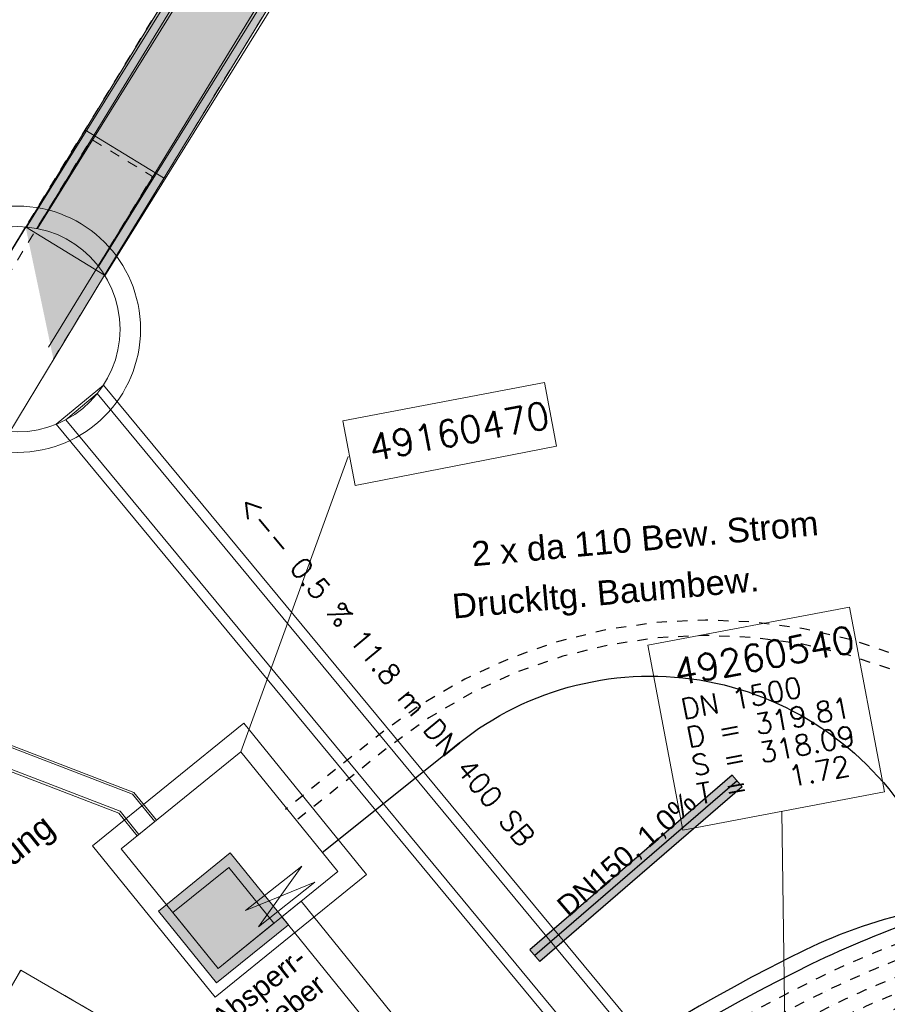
# Model space of a CAD drawing. Header units: metres. Extents: x -502 to 161, y -108 to 174.
# Tile 591 of 776: x -131.95 to -123.5, y 70.78 to 80.37. Entities that reach past the tile are written whole.
import ezdxf

# ---------------------------------------------------------------- set-up
doc = ezdxf.new("R2010")
doc.units = ezdxf.units.M
doc.header["$LTSCALE"] = 0.1
for name, pattern in [('140', [2.075, 0.75, -0.175, 0.75, -0.175, 0.05, -0.175]), ('2-1', [0.17, 0.06, -0.025, 0.06, -0.025]), ('226', [0.119, 0.1, -0.019]), ('39', [0.2375, 0.2, -0.0375]), ('86', [101.6, 101.6, 0])]:
    doc.linetypes.add(name, pattern=pattern)
doc.layers.add('BRI31-005.07-5f08-Koordinierung Lageplan 4. BA Radstation - Seeterrasse 2023-05-31', color=7, linetype='Continuous')
doc.styles.add('Arial', font='arial.ttf')
doc.styles.add('Txt', font='txt_____.ttf')

msp = doc.modelspace()

# ---------------------------------------------------------------- linework, layer by layer
at = {"layer": 'BRI31-005.07-5f08-Koordinierung Lageplan 4. BA Radstation - Seeterrasse 2023-05-31', "color": 7, "linetype": '86', "lineweight": 13, "transparency": 33554687}
for p, q in [((-132.3773, 77.5576), (-117.2648, 102.2798)), ((-132.3773, 77.5576), (-117.2648, 102.2798)), ((-131.7851, 78.3346), (-117.2023, 102.1903)), ((-131.7851, 78.3346), (-117.2023, 102.1903)), ((-131.6719, 77.1777), (-116.6051, 101.8252)), ((-131.6719, 77.1777), (-116.6051, 101.8252)), ((-131.1258, 77.8793), (-116.4969, 101.8104)), ((-131.1258, 77.8793), (-116.4969, 101.8104)), ((-130.5514, 78.8272), (-131.32, 79.2954)), ((-130.5514, 78.8272), (-131.32, 79.2954)), ((-131.8961, 78.3498), (-133.8608, 75.1246)), ((-131.8961, 78.3498), (-133.8608, 75.1246)), ((-133.0811, 74.6497), (-131.128, 77.8807)), ((-133.0811, 74.6497), (-131.128, 77.8807))]:
    msp.add_line(p, q, dxfattribs=at)
at = {"layer": 'BRI31-005.07-5f08-Koordinierung Lageplan 4. BA Radstation - Seeterrasse 2023-05-31', "color": 7, "linetype": 'Continuous', "lineweight": 9, "transparency": 33554687}
for p, q in [((-131.128, 77.8807), (-131.8961, 78.3498)), ((-131.128, 77.8807), (-131.8961, 78.3498)), ((-125.0107, 73.0087), (-124.9127, 72.8952)), ((-125.0107, 73.0087), (-124.9127, 72.8952)), ((-126.8849, 71.1934), (-126.9829, 71.307)), ((-126.8849, 71.1934), (-126.9829, 71.307))]:
    msp.add_line(p, q, dxfattribs=at)
at = {"layer": 'BRI31-005.07-5f08-Koordinierung Lageplan 4. BA Radstation - Seeterrasse 2023-05-31', "color": 150, "linetype": 'Continuous', "lineweight": 20, "true_color": 0x007fff, "transparency": 33554687}
for p, q in [((-129.7975, 73.235), (-128.7527, 76.1118)), ((-129.7975, 73.235), (-128.7527, 76.1118)), ((-124.4651, 68.279), (-124.5253, 72.6525)), ((-124.4651, 68.279), (-124.5253, 72.6525))]:
    msp.add_line(p, q, dxfattribs=at)
at = {"layer": 'BRI31-005.07-5f08-Koordinierung Lageplan 4. BA Radstation - Seeterrasse 2023-05-31', "color": 142, "linetype": 'Continuous', "lineweight": 30, "true_color": 0x0099cc, "transparency": 33554687}
for p, q in [((-125.0107, 73.0087), (-126.9829, 71.307)), ((-125.0107, 73.0087), (-126.9829, 71.307)), ((-124.9617, 72.952), (-126.9339, 71.2502)), ((-124.9617, 72.952), (-126.9339, 71.2502)), ((-124.9127, 72.8952), (-126.8849, 71.1934)), ((-124.9127, 72.8952), (-126.8849, 71.1934))]:
    msp.add_line(p, q, dxfattribs=at)
at = {"layer": 'BRI31-005.07-5f08-Koordinierung Lageplan 4. BA Radstation - Seeterrasse 2023-05-31', "color": 7, "linetype": '39', "lineweight": 13, "transparency": 33554687}
msp.add_line((-113.9546, 60.6735), (-131.9436, 71.1095), dxfattribs=at)
msp.add_line((-113.9546, 60.6735), (-131.9436, 71.1095), dxfattribs=at)
at = {"layer": 'BRI31-005.07-5f08-Koordinierung Lageplan 4. BA Radstation - Seeterrasse 2023-05-31', "color": 7, "linetype": '140', "lineweight": 13, "transparency": 33554687, "flags": 128}
for points in [[(-131.6252, 77.0626), (-116.4972, 101.8104), (-117.2649, 102.2799), (-131.8961, 78.3498)], [(-131.6252, 77.0626), (-116.4972, 101.8104), (-117.2649, 102.2799), (-131.8961, 78.3498)], [(-131.19, 77.9711), (-130.6596, 78.8419), (-131.2574, 79.2061), (-135.404, 72.3991)], [(-131.19, 77.9711), (-130.6596, 78.8419), (-131.2574, 79.2061), (-135.404, 72.3991)], [(-113.9546, 60.6735), (-131.9436, 71.1095), (-132.2447, 70.5905), (-114.2557, 60.1545)], [(-113.9546, 60.6735), (-131.9436, 71.1095), (-132.2447, 70.5905), (-114.2557, 60.1545)]]:
    msp.add_lwpolyline(points, dxfattribs=at)
at = {"layer": 'BRI31-005.07-5f08-Koordinierung Lageplan 4. BA Radstation - Seeterrasse 2023-05-31', "color": 7, "linetype": 'Continuous', "lineweight": 13, "transparency": 33554687, "flags": 128}
for points in [[(-131.1224, 77.8737), (-116.2536, 101.784), (-117.0178, 102.2593), (-131.8867, 78.349)], [(-131.1224, 77.8737), (-116.2536, 101.784), (-117.0178, 102.2593), (-131.8867, 78.349)], [(-131.1842, 77.9637), (-116.3616, 101.7997), (-116.956, 102.1693), (-131.7787, 78.3333)], [(-131.1842, 77.9637), (-116.3616, 101.7997), (-116.956, 102.1693), (-131.7787, 78.3333)], [(-128.8045, 76.4602), (-126.8395, 76.8328), (-126.7223, 76.2149), (-128.6849, 75.8298), (-128.8045, 76.4602)], [(-128.8045, 76.4602), (-126.8395, 76.8328), (-126.7223, 76.2149), (-128.6849, 75.8298), (-128.8045, 76.4602)], [(-125.8309, 74.2737), (-123.8659, 74.6463), (-123.5242, 72.8444), (-125.4892, 72.4718), (-125.8309, 74.2737)], [(-125.8309, 74.2737), (-123.8659, 74.6463), (-123.5242, 72.8444), (-125.4892, 72.4718), (-125.8309, 74.2737)], [(-113.9546, 60.6735), (-131.9436, 71.1095), (-132.2447, 70.5905), (-114.2557, 60.1545)], [(-113.9546, 60.6735), (-131.9436, 71.1095), (-132.2447, 70.5905), (-114.2557, 60.1545)]]:
    msp.add_lwpolyline(points, dxfattribs=at)
at = {"layer": 'BRI31-005.07-5f08-Koordinierung Lageplan 4. BA Radstation - Seeterrasse 2023-05-31', "color": 7, "linetype": 'Continuous', "lineweight": 20, "transparency": 33554687, "flags": 128}
for points in [[(-130.6216, 72.5683), (-130.8082, 72.4174), (-130.9879, 72.6395), (-141.6385, 76.7345), (-141.5524, 76.9585), (-130.8417, 72.8404), (-130.6216, 72.5683)], [(-130.6216, 72.5683), (-130.8082, 72.4174), (-130.9879, 72.6395), (-141.6385, 76.7345), (-141.5524, 76.9585), (-130.8417, 72.8404), (-130.6216, 72.5683)], [(-129.7677, 73.5162), (-128.5728, 72.039), (-130.0501, 70.8441), (-131.245, 72.3213), (-129.7677, 73.5162)], [(-129.7677, 73.5162), (-128.5728, 72.039), (-130.0501, 70.8441), (-131.245, 72.3213), (-129.7677, 73.5162)], [(-129.7975, 73.235), (-128.8541, 72.0687), (-130.0204, 71.1254), (-130.9637, 72.2916), (-129.7975, 73.235)], [(-129.7975, 73.235), (-128.8541, 72.0687), (-130.0204, 71.1254), (-130.9637, 72.2916), (-129.7975, 73.235)], [(-130.6012, 71.6845), (-129.9015, 72.2505), (-129.3355, 71.5507), (-130.0352, 70.9847), (-130.6012, 71.6845)], [(-130.6012, 71.6845), (-129.9015, 72.2505), (-129.3355, 71.5507), (-130.0352, 70.9847), (-130.6012, 71.6845)], [(-130.4606, 71.6696), (-129.9163, 72.1098), (-129.4761, 71.5656), (-130.0204, 71.1254), (-130.4606, 71.6696)], [(-130.4606, 71.6696), (-129.9163, 72.1098), (-129.4761, 71.5656), (-130.0204, 71.1254), (-130.4606, 71.6696)], [(-129.3984, 71.6285), (-129.2116, 71.7795), (-123.6333, 64.8832), (-123.82, 64.7321), (-129.3984, 71.6285)], [(-129.3984, 71.6285), (-129.2116, 71.7795), (-123.6333, 64.8832), (-123.82, 64.7321), (-129.3984, 71.6285)]]:
    msp.add_lwpolyline(points, dxfattribs=at)
at = {"layer": 'BRI31-005.07-5f08-Koordinierung Lageplan 4. BA Radstation - Seeterrasse 2023-05-31', "color": 143, "linetype": 'Continuous', "lineweight": 9, "true_color": 0x66b2cc, "transparency": 33554687, "flags": 128}
msp.add_lwpolyline([(-141.5595, 76.9399), (-130.8539, 72.8237), (-130.6372, 72.5557), (-130.7926, 72.43), (-130.9757, 72.6563), (-141.6313, 76.7532), (-141.5595, 76.9399)], dxfattribs=at)
msp.add_lwpolyline([(-141.5595, 76.9399), (-130.8539, 72.8237), (-130.6372, 72.5557), (-130.7926, 72.43), (-130.9757, 72.6563), (-141.6313, 76.7532), (-141.5595, 76.9399)], dxfattribs=at)
at = {"layer": 'BRI31-005.07-5f08-Koordinierung Lageplan 4. BA Radstation - Seeterrasse 2023-05-31', "color": 150, "linetype": 'Continuous', "lineweight": 13, "true_color": 0x007fff, "transparency": 33554687, "flags": 128}
for points in [[(-124.6723, 68.9998), (-131.1367, 76.8094), (-131.5989, 76.4269), (-125.1345, 68.6172)], [(-124.6723, 68.9998), (-131.1367, 76.8094), (-131.5989, 76.4269), (-125.1345, 68.6172)], [(-124.772, 68.9634), (-131.1973, 76.7258), (-131.5054, 76.4707), (-125.0801, 68.7083)], [(-124.772, 68.9634), (-131.1973, 76.7258), (-131.5054, 76.4707), (-125.0801, 68.7083)]]:
    msp.add_lwpolyline(points, dxfattribs=at)
at = {"layer": 'BRI31-005.07-5f08-Koordinierung Lageplan 4. BA Radstation - Seeterrasse 2023-05-31', "color": 150, "linetype": 'Continuous', "lineweight": 20, "true_color": 0x007fff, "transparency": 33554687, "flags": 128}
for points in [[(-128.8045, 76.4602), (-126.8395, 76.8328), (-126.7223, 76.2149), (-128.6849, 75.8298), (-128.8045, 76.4602)], [(-128.8045, 76.4602), (-126.8395, 76.8328), (-126.7223, 76.2149), (-128.6849, 75.8298), (-128.8045, 76.4602)], [(-125.8309, 74.2737), (-123.8659, 74.6463), (-123.5242, 72.8444), (-125.4892, 72.4718), (-125.8309, 74.2737)], [(-125.8309, 74.2737), (-123.8659, 74.6463), (-123.5242, 72.8444), (-125.4892, 72.4718), (-125.8309, 74.2737)]]:
    msp.add_lwpolyline(points, dxfattribs=at)
at = {"layer": 'BRI31-005.07-5f08-Koordinierung Lageplan 4. BA Radstation - Seeterrasse 2023-05-31', "color": 1, "linetype": '226', "lineweight": 50, "true_color": 0xff0000, "transparency": 33554687, "flags": 128}
for points in [[(-101.0032, 76.2224, 0.047857), (-102.4019, 75.6337, -0.048982), (-103.8017, 75.0482), (-107.1287, 74.0248), (-111.0701, 72.813), (-111.0701, 72.813, -0.062791), (-117.4346, 71.7016), (-117.4346, 71.7016), (-117.4346, 71.7016, 0.193726), (-128.2959, 66.7182), (-128.2959, 66.7182), (-130.4597, 64.4322), (-132.5919, 62.2672, 0.039806), (-133.1971, 61.5462, -0.042419), (-133.8922, 60.7305)], [(-101.0032, 76.2225, 0.072383), (-102.3799, 75.562), (-102.3799, 75.562, -0.073487), (-103.7576, 74.9048), (-103.7576, 74.9048), (-107.0846, 73.8815), (-111.026, 72.6696, -0.062791), (-117.4275, 71.5518, 0.193726), (-128.187, 66.6151), (-130.3518, 64.328), (-130.7837, 63.8894), (-132.4851, 62.162, 0.039813), (-133.075, 61.459), (-133.075, 61.459, -0.042393), (-133.7861, 60.6245), (-133.7861, 60.6245)]]:
    msp.add_lwpolyline(points, format="xyb", dxfattribs=at)
at = {"layer": 'BRI31-005.07-5f08-Koordinierung Lageplan 4. BA Radstation - Seeterrasse 2023-05-31', "color": 3, "linetype": 'Continuous', "lineweight": 30, "true_color": 0x00ff00, "transparency": 33554687, "flags": 128}
msp.add_lwpolyline([(-102.0111, 75.5533), (-102.0111, 75.5533, 0.068649), (-102.8623, 75.1574), (-102.8623, 75.1574, -0.068615), (-103.7135, 74.7614), (-107.0405, 73.7381), (-110.9819, 72.5262), (-110.9819, 72.5262, -0.067686), (-117.9293, 71.3828), (-117.9293, 71.3828, 0.096571), (-127.6577, 69.2022, 0.100281), (-129.3306, 68.0256), (-131.6288, 65.5977), (-133.2094, 63.9924), (-133.2094, 63.9924, -0.029203), (-133.9521, 63.3213), (-133.9521, 63.3213, 0.025854), (-134.6995, 62.655)], format="xyb", dxfattribs=at)
at = {"layer": 'BRI31-005.07-5f08-Koordinierung Lageplan 4. BA Radstation - Seeterrasse 2023-05-31', "color": 7, "linetype": 'Continuous', "lineweight": 30, "transparency": 33554687, "flags": 128}
for points in [[(-101.9669, 75.4098), (-101.9669, 75.4098, 0.068591), (-102.8181, 75.0139), (-102.8181, 75.0139), (-102.8181, 75.0139, -0.068568), (-103.6694, 74.618), (-103.6694, 74.618), (-106.9964, 73.5947), (-110.9437, 72.381), (-110.9437, 72.381, -0.067661), (-117.9287, 71.2327), (-117.9287, 71.2327), (-117.9287, 71.2327, 0.096536), (-127.5974, 69.0648), (-127.5974, 69.0648), (-127.5974, 69.0648, 0.100281), (-129.2216, 67.9225), (-129.2216, 67.9225), (-131.5208, 65.4935), (-133.1039, 63.8857, -0.029211), (-133.8466, 63.2146, 0.025871), (-134.5941, 62.5483)], [(-121.9868, 71.9954, -0.02723), (-123.1606, 71.6912), (-123.1606, 71.6912, 0.064063), (-124.3011, 71.3043), (-124.3011, 71.3043, 0.089697), (-129.2765, 67.6464), (-131.4142, 65.3876)], [(-121.9868, 71.9954, -0.02723), (-123.1606, 71.6912), (-123.1606, 71.6912, 0.064063), (-124.3011, 71.3043), (-124.3011, 71.3043, 0.089697), (-129.2765, 67.6464), (-131.4142, 65.3876)], [(-131.3096, 65.2799), (-129.1675, 67.5432), (-129.1675, 67.5432, -0.089697), (-124.2352, 71.1695), (-124.2352, 71.1695), (-124.2352, 71.1695, -0.033123), (-123.1274, 71.6233), (-123.1274, 71.6233, -0.003643), (-121.9868, 71.9954)], [(-131.3096, 65.2799), (-129.1675, 67.5432), (-129.1675, 67.5432, -0.089697), (-124.2352, 71.1695), (-124.2352, 71.1695), (-124.2352, 71.1695, -0.033123), (-123.1274, 71.6233), (-123.1274, 71.6233, -0.003643), (-121.9868, 71.9954)]]:
    msp.add_lwpolyline(points, format="xyb", dxfattribs=at)
at = {"layer": 'BRI31-005.07-5f08-Koordinierung Lageplan 4. BA Radstation - Seeterrasse 2023-05-31', "color": 3, "linetype": '2-1', "lineweight": 30, "true_color": 0x00ff00, "transparency": 33554687, "flags": 128}
for points in [[(-101.8727, 72.499), (-102.2094, 73.5616), (-102.2094, 73.5616, 0.411744), (-103.8309, 74.4114), (-103.8309, 74.4114), (-106.9523, 73.4513), (-110.8979, 72.2382), (-110.8979, 72.2382, -0.063638), (-117.4996, 71.098), (-117.4996, 71.098, -0.22819), (-121.3673, 72.7551, 0.401706), (-128.4642, 73.3922), (-129.3625, 72.674)], [(-101.8727, 72.499), (-102.2094, 73.5616), (-102.2094, 73.5616, 0.411744), (-103.8309, 74.4114), (-103.8309, 74.4114), (-106.9523, 73.4513), (-110.8979, 72.2382), (-110.8979, 72.2382, -0.063638), (-117.4996, 71.098), (-117.4996, 71.098, -0.22819), (-121.3673, 72.7551, 0.401706), (-128.4642, 73.3922), (-129.3625, 72.674)], [(-102.0157, 72.4537), (-102.3524, 73.5163, 0.411744), (-103.7868, 74.2681), (-106.9082, 73.308), (-110.8538, 72.0948), (-110.8538, 72.0948, -0.063639), (-117.493, 70.9482), (-117.493, 70.9482, -0.22819), (-121.4804, 72.6565), (-121.4804, 72.6565, 0.401706), (-128.3705, 73.275), (-128.3705, 73.275), (-129.2688, 72.5568)], [(-102.0157, 72.4537), (-102.3524, 73.5163, 0.411744), (-103.7868, 74.2681), (-106.9082, 73.308), (-110.8538, 72.0948), (-110.8538, 72.0948, -0.063639), (-117.493, 70.9482), (-117.493, 70.9482, -0.22819), (-121.4804, 72.6565), (-121.4804, 72.6565, 0.401706), (-128.3705, 73.275), (-128.3705, 73.275), (-129.2688, 72.5568)], [(-131.205, 65.1721), (-129.0586, 67.4401), (-129.0586, 67.4401, -0.089697), (-124.1692, 71.0348), (-124.1692, 71.0348, -0.033269), (-123.0711, 71.4843), (-123.0711, 71.4843, -0.001748), (-122.5064, 71.6705, -0.001747), (-121.9405, 71.8528)], [(-131.205, 65.1721), (-129.0586, 67.4401), (-129.0586, 67.4401, -0.089697), (-124.1692, 71.0348), (-124.1692, 71.0348, -0.033269), (-123.0711, 71.4843), (-123.0711, 71.4843, -0.001748), (-122.5064, 71.6705, -0.001747), (-121.9405, 71.8528)], [(-121.9405, 71.8528), (-121.9405, 71.8528, 0.065076), (-122.4783, 71.6009), (-122.4783, 71.6009), (-122.4783, 71.6009, -0.06168), (-123.0148, 71.3452), (-123.0148, 71.3452), (-123.0148, 71.3452, 0.033387), (-124.1033, 70.8999), (-124.1033, 70.8999), (-124.1033, 70.8999, 0.089697), (-128.9496, 67.3369), (-128.9496, 67.3369), (-131.1005, 65.0644)], [(-121.9405, 71.8528), (-121.9405, 71.8528, 0.065076), (-122.4783, 71.6009), (-122.4783, 71.6009), (-122.4783, 71.6009, -0.06168), (-123.0148, 71.3452), (-123.0148, 71.3452), (-123.0148, 71.3452, 0.033387), (-124.1033, 70.8999), (-124.1033, 70.8999), (-124.1033, 70.8999, 0.089697), (-128.9496, 67.3369), (-128.9496, 67.3369), (-131.1005, 65.0644)], [(-130.9959, 64.9567), (-128.8406, 67.2338), (-128.8406, 67.2338, -0.089697), (-124.0373, 70.7652), (-124.0373, 70.7652, -0.033535), (-122.9585, 71.2061), (-122.9585, 71.2061, 0.062317), (-122.4269, 71.4599), (-122.4269, 71.4599, -0.065561), (-121.8941, 71.7101)], [(-130.9959, 64.9567), (-128.8406, 67.2338), (-128.8406, 67.2338, -0.089697), (-124.0373, 70.7652), (-124.0373, 70.7652, -0.033535), (-122.9585, 71.2061), (-122.9585, 71.2061, 0.062317), (-122.4269, 71.4599), (-122.4269, 71.4599, -0.065561), (-121.8941, 71.7101)], [(-121.8941, 71.7101), (-121.8941, 71.7101, 0.129041), (-122.3988, 71.3904), (-122.3988, 71.3904), (-122.3988, 71.3904, -0.125908), (-122.9023, 71.067), (-122.9023, 71.067), (-122.9023, 71.067, 0.033687), (-123.9714, 70.6304), (-123.9714, 70.6304, 0.089697), (-128.7317, 67.1307)], [(-121.8941, 71.7101), (-121.8941, 71.7101, 0.129041), (-122.3988, 71.3904), (-122.3988, 71.3904), (-122.3988, 71.3904, -0.125908), (-122.9023, 71.067), (-122.9023, 71.067), (-122.9023, 71.067, 0.033687), (-123.9714, 70.6304), (-123.9714, 70.6304, 0.089697), (-128.7317, 67.1307)], [(-134.2105, 61.0486), (-134.2105, 61.0486, 0.04281), (-133.5592, 61.8134), (-133.5592, 61.8134), (-133.5592, 61.8134, -0.039503), (-132.9125, 62.583), (-132.9125, 62.583), (-130.7834, 64.7447), (-128.6227, 67.0276), (-128.6227, 67.0276, -0.089697), (-123.9055, 70.4957), (-123.9055, 70.4957, -0.001263), (-122.8692, 70.9995, 0.046425), (-122.3662, 71.3029, -0.082059), (-121.8478, 71.5674)]]:
    msp.add_lwpolyline(points, format="xyb", dxfattribs=at)
at = {"layer": 'BRI31-005.07-5f08-Koordinierung Lageplan 4. BA Radstation - Seeterrasse 2023-05-31', "color": 5, "linetype": 'Continuous', "lineweight": 30, "true_color": 0x0000ff, "transparency": 33554687, "flags": 128}
msp.add_lwpolyline([(-129.0052, 72.2555), (-127.6778, 73.3167), (-127.6778, 73.3167, -0.459112), (-123.2064, 72.4735), (-123.2064, 72.4735), (-121.6178, 69.7221)], format="xyb", dxfattribs=at)
msp.add_lwpolyline([(-129.0052, 72.2555), (-127.6778, 73.3167), (-127.6778, 73.3167, -0.459112), (-123.2064, 72.4735), (-123.2064, 72.4735), (-121.6178, 69.7221)], format="xyb", dxfattribs=at)
at = {"layer": 'BRI31-005.07-5f08-Koordinierung Lageplan 4. BA Radstation - Seeterrasse 2023-05-31', "color": 252, "linetype": 'Continuous', "lineweight": 9, "true_color": 0x848484, "transparency": 33554687, "flags": 128}
for points in [[(-130.6012, 71.6845), (-129.9015, 72.2505), (-129.3355, 71.5507), (-130.0352, 70.9847), (-130.6012, 71.6845)], [(-130.6012, 71.6845), (-129.9015, 72.2505), (-129.3355, 71.5507), (-130.0352, 70.9847), (-130.6012, 71.6845)], [(-130.4606, 71.6696), (-129.9163, 72.1098), (-129.4761, 71.5656), (-130.0204, 71.1254), (-130.4606, 71.6696)], [(-130.4606, 71.6696), (-129.9163, 72.1098), (-129.4761, 71.5656), (-130.0204, 71.1254), (-130.4606, 71.6696)]]:
    msp.add_lwpolyline(points, dxfattribs=at)
at = {"layer": 'BRI31-005.07-5f08-Koordinierung Lageplan 4. BA Radstation - Seeterrasse 2023-05-31', "color": 1, "linetype": 'Continuous', "lineweight": 20, "true_color": 0xff0000, "transparency": 33554687, "flags": 128}
msp.add_lwpolyline([(-129.0785, 71.9662), (-129.7514, 71.6884), (-129.2026, 72.123), (-129.6272, 71.5316), (-129.0785, 71.9662)], dxfattribs=at)
msp.add_lwpolyline([(-129.0785, 71.9662), (-129.7514, 71.6884), (-129.2026, 72.123), (-129.6272, 71.5316), (-129.0785, 71.9662)], dxfattribs=at)
at = {"layer": 'BRI31-005.07-5f08-Koordinierung Lageplan 4. BA Radstation - Seeterrasse 2023-05-31', "color": 190, "linetype": '2-1', "lineweight": 30, "true_color": 0x7f00ff, "transparency": 33554687, "flags": 128}
msp.add_lwpolyline([(-121.8015, 71.4248, 0.107125), (-122.304, 71.136), (-122.304, 71.136, -0.087666), (-122.7988, 70.8258), (-122.7988, 70.8258, 0.107353), (-128.5138, 66.9245), (-130.6755, 64.6406), (-132.8071, 62.4763), (-132.8071, 62.4763, 0.039711), (-133.4413, 61.7204), (-133.4413, 61.7204), (-133.4413, 61.7204, -0.042512), (-134.1051, 60.9419), (-134.1051, 60.9419)], format="xyb", dxfattribs=at)
at = {"layer": 'BRI31-005.07-5f08-Koordinierung Lageplan 4. BA Radstation - Seeterrasse 2023-05-31', "color": 150, "linetype": 'Continuous', "lineweight": 20, "true_color": 0x007fff, "transparency": 33554687}
for radius in [1.2, 1.2, 1, 1]:
    msp.add_circle((-131.9761, 77.353), radius, dxfattribs=at)
at = {"layer": 'BRI31-005.07-5f08-Koordinierung Lageplan 4. BA Radstation - Seeterrasse 2023-05-31', "color": 7, "linetype": 'Continuous', "transparency": 33554687}
msp.add_solid([(-131.6252, 77.0626), (-116.4972, 101.8104), (-131.8961, 78.3498), (-117.2649, 102.2799)], dxfattribs=at)
msp.add_solid([(-131.6252, 77.0626), (-116.4972, 101.8104), (-131.8961, 78.3498), (-117.2649, 102.2799)], dxfattribs=at)
at = {"layer": 'BRI31-005.07-5f08-Koordinierung Lageplan 4. BA Radstation - Seeterrasse 2023-05-31', "color": 142, "linetype": 'Continuous', "true_color": 0x0099cc, "transparency": 33554687}
msp.add_solid([(-126.8849, 71.1934), (-126.9829, 71.307), (-124.9127, 72.8952), (-125.0107, 73.0087)], dxfattribs=at)
msp.add_solid([(-126.8849, 71.1934), (-126.9829, 71.307), (-124.9127, 72.8952), (-125.0107, 73.0087)], dxfattribs=at)
at = {"layer": 'BRI31-005.07-5f08-Koordinierung Lageplan 4. BA Radstation - Seeterrasse 2023-05-31', "color": 252, "linetype": 'Continuous', "true_color": 0x848484, "transparency": 33554687}
for points in [[(-130.6012, 71.6845), (-130.0352, 70.9847), (-129.9015, 72.2505), (-129.3355, 71.5507)], [(-130.6012, 71.6845), (-130.0352, 70.9847), (-129.9015, 72.2505), (-129.3355, 71.5507)], [(-130.4606, 71.6696), (-130.0204, 71.1254), (-129.9163, 72.1098), (-129.4761, 71.5656)], [(-130.4606, 71.6696), (-130.0204, 71.1254), (-129.9163, 72.1098), (-129.4761, 71.5656)]]:
    msp.add_solid(points, dxfattribs=at)

# ---------------------------------------------------------------- texts
at = {"layer": 'BRI31-005.07-5f08-Koordinierung Lageplan 4. BA Radstation - Seeterrasse 2023-05-31', "color": 150, "true_color": 0x007fff, "transparency": 33554687, "attachment_point": 1, "line_spacing_factor": 0.25}
for s, insert, char_height, rotation, style in [('49160470', (-128.5707, 76.3196), 0.26, 10.737, 'Txt'), ('49160470', (-128.5707, 76.3196), 0.26, 10.737, 'Txt'), ('<-- 0.5 % 11.8 m DN 400 SB', (-129.6845, 75.7608), 0.2, 309.61624, 'Txt'), ('<-- 0.5 % 11.8 m DN 400 SB', (-129.6845, 75.7608), 0.2, 309.61624, 'Txt'), ('49260540', (-125.5971, 74.1331), 0.26, 10.737, 'Txt'), ('49260540', (-125.5971, 74.1331), 0.26, 10.737, 'Txt'), ('DN 1500', (-125.5237, 73.746), 0.2, 10.737, 'Txt'), ('DN 1500', (-125.5237, 73.746), 0.2, 10.737, 'Txt'), ('D = 319.81', (-125.4716, 73.4709), 0.2, 10.737, 'Txt'), ('D = 319.81', (-125.4716, 73.4709), 0.2, 10.737, 'Txt'), ('S = 318.09', (-125.4194, 73.1958), 0.2, 10.737, 'Txt'), ('S = 318.09', (-125.4194, 73.1958), 0.2, 10.737, 'Txt'), ('T =   1.72', (-125.3672, 72.9207), 0.2, 10.737, 'Txt'), ('T =   1.72', (-125.3672, 72.9207), 0.2, 10.737, 'Txt'), ('DN150, 1,0%', (-126.7383, 71.7705), 0.201377, 40.79138, 'Arial'), ('DN150, 1,0%', (-126.7383, 71.7705), 0.201377, 40.79138, 'Arial'), ('DN150, 1,0%', (-126.7383, 71.7705), 0.201377, 40.79138, 'Arial'), ('DN150, 1,0%', (-126.7383, 71.7705), 0.201377, 40.79138, 'Arial')]:
    msp.add_mtext(s, dxfattribs=dict(at, insert=insert, char_height=char_height, rotation=rotation, style=style))
at = {"layer": 'BRI31-005.07-5f08-Koordinierung Lageplan 4. BA Radstation - Seeterrasse 2023-05-31', "color": 7, "transparency": 33554687, "insert": (-127.5599, 75.2822), "char_height": 0.24, "attachment_point": 1, "rotation": 5.15052, "line_spacing_factor": 0.25, "style": 'Arial'}
msp.add_mtext('2 x da 110 Bew. Strom', dxfattribs=at)
msp.add_mtext('2 x da 110 Bew. Strom', dxfattribs=at)
at = {"layer": 'BRI31-005.07-5f08-Koordinierung Lageplan 4. BA Radstation - Seeterrasse 2023-05-31', "color": 5, "true_color": 0x0000ff, "transparency": 33554687, "char_height": 0.24, "attachment_point": 1, "line_spacing_factor": 0.25, "style": 'Arial'}
for s, insert, rotation in [('Druckltg. Baumbew.', (-127.749, 74.7723), 5.15052), ('Druckltg. Baumbew.', (-127.749, 74.7723), 5.15052), ('Baumbewässerung', (-133.985, 70.8557), 38.64168), ('Baumbewässerung', (-133.985, 70.8557), 38.64168)]:
    msp.add_mtext(s, dxfattribs=dict(at, insert=insert, rotation=rotation))
at = {"layer": 'BRI31-005.07-5f08-Koordinierung Lageplan 4. BA Radstation - Seeterrasse 2023-05-31', "color": 1, "true_color": 0xff0000, "transparency": 33554687, "char_height": 0.2, "attachment_point": 1, "rotation": 38.37759, "line_spacing_factor": 0.25, "style": 'Arial'}
for s, insert in [('Absperr-', (-130.1059, 70.6794)), ('Absperr-', (-130.1059, 70.6794)), ('schieber', (-129.9072, 70.4285)), ('schieber', (-129.9072, 70.4285))]:
    msp.add_mtext(s, dxfattribs=dict(at, insert=insert))

doc.saveas('drawing.dxf')
